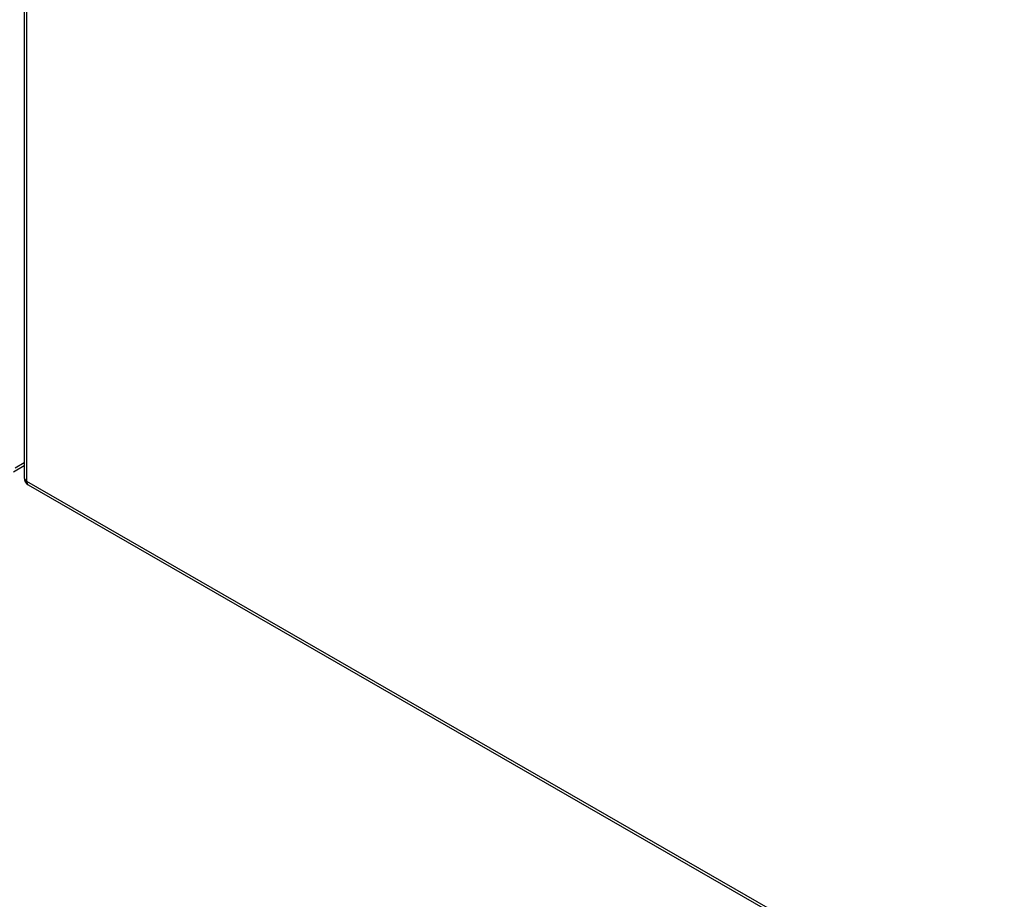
# Model space of a CAD drawing. Header units: inches. Extents: x 19 to 626, y 56 to 294.
# Tile 326 of 372: x 579 to 591, y 227 to 238. Entities that reach past the tile are written whole.
import ezdxf

# ---------------------------------------------------------------- set-up
doc = ezdxf.new("R2010")
doc.units = ezdxf.units.IN
doc.header["$MEASUREMENT"] = 0
doc.layers.add('Visible Edges(ANSI)', color=7, linetype='Continuous', lineweight=25)
doc.layers.add('Visible Tangent Edges(ANSI)', color=7, linetype='Continuous', lineweight=25)

msp = doc.modelspace()

# ---------------------------------------------------------------- linework, layer by layer
at = {"layer": 'Visible Edges(ANSI)'}
for p, q in [((579.121, 262.235), (579.121, 232.215)), ((578.99, 232.29), (579.121, 232.365)), ((579.17, 232.129), (625.56, 205.415))]:
    msp.add_line(p, q, dxfattribs=at)
msp.add_arc((579.22, 232.215), 0.099, 180, 240.064, dxfattribs=at)
at = {"layer": 'Visible Tangent Edges(ANSI)'}
for p, q in [((579.15, 262.195), (579.15, 232.175)), ((579.121, 232.399), (579.01, 232.335)), ((579.15, 232.175), (625.539, 205.461))]:
    msp.add_line(p, q, dxfattribs=at)
for major_axis, ratio, start_param, end_param in [((-0.099, 0), 0.575862, 0, 0.785398), ((-0.0494, -0.0858), 0.578093, 5.495853, 6.283185)]:
    msp.add_ellipse((579.22, 232.215), major_axis=major_axis, ratio=ratio, start_param=start_param, end_param=end_param, dxfattribs=at)

doc.saveas('drawing.dxf')
